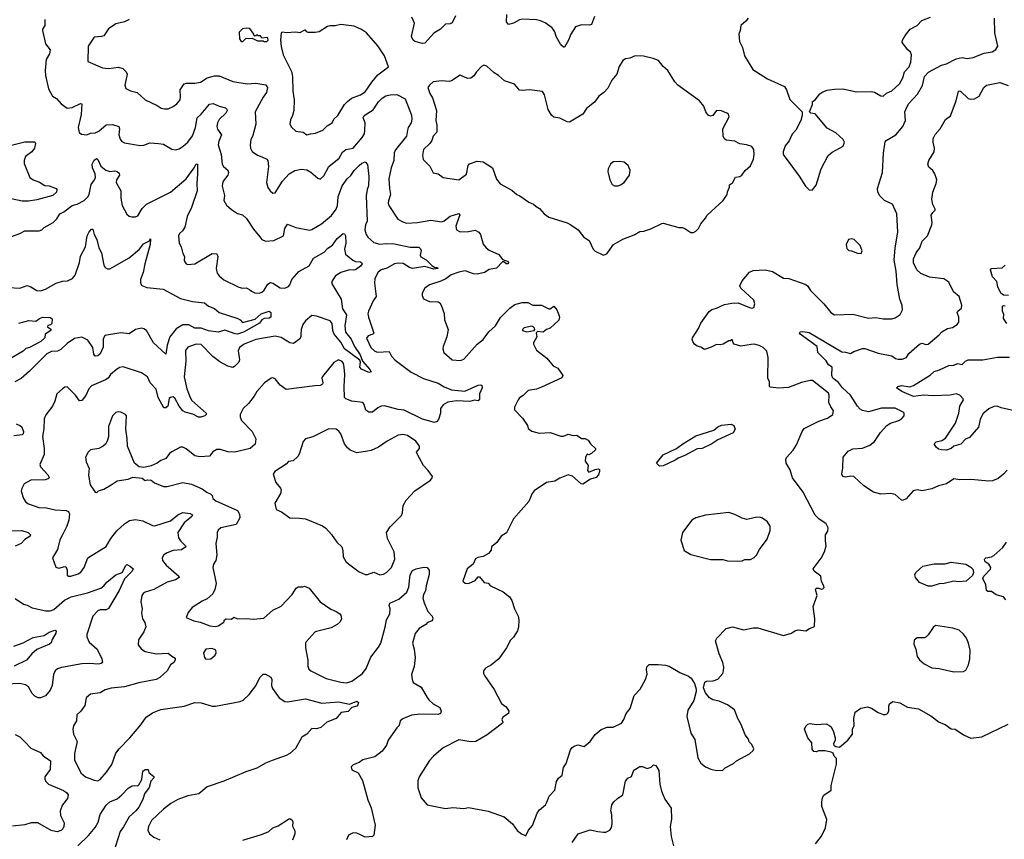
# Model space of a CAD drawing. Extents: x 2086813 to 2278017, y 548126 to 753336.
# Tile 413 of 461: x 2198743 to 2206841, y 701060 to 707803. Entities that reach past the tile are written whole.
import ezdxf

# ---------------------------------------------------------------- set-up
doc = ezdxf.new("R2010")
doc.units = 0

msp = doc.modelspace()

# ---------------------------------------------------------------- linework, layer by layer
at = {"layer": '0CON10XD'}
for points in [[(2203469.8, 707830.2), (2203445.4, 707765), (2203430.7, 707759.3), (2203365, 707762.1), (2203315.4, 707744.6), (2203277.3, 707685), (2203258.1, 707635), (2203225, 707577.5), (2203215, 707577.5), (2203195, 707596.7), (2203154.3, 707665), (2203144.3, 707704.3), (2203124, 707735), (2203065, 707777.1), (2203027.5, 707795), (2202995, 707800.8), (2202875, 707807.1), (2202855, 707802.5), (2202805, 707774.2), (2202764.2, 707764.2), (2202747.5, 707785), (2202749.2, 707845)], [(2198950, 707805), (2198951.2, 707755), (2198932, 707725), (2198932, 707715), (2198955.7, 707605), (2198993.8, 707555), (2198987.7, 707522.3), (2198960, 707475), (2198953.8, 707385)], [(2199645, 707804), (2199604.4, 707785.6), (2199535, 707769.4), (2199475, 707728.8), (2199435, 707671.2), (2199415, 707663.8), (2199355, 707660), (2199306.2, 707585), (2199305, 707460), (2199425, 707406.9), (2199475, 707400.5), (2199555, 707411.9), (2199590.7, 707400.7), (2199619.2, 707375), (2199627.5, 707355), (2199607.5, 707265), (2199616.4, 707236.4), (2199655, 707216.9), (2199710, 707205), (2199775, 707144), (2199873, 707097), (2199906.7, 707075), (2199935, 707068.9), (2199965, 707070.5), (2200005, 707089.4), (2200035, 707110.8), (2200061.9, 707145), (2200066.4, 707165), (2200061.8, 707225), (2200095, 707276.2), (2200115, 707281.9), (2200185, 707281.4), (2200229.7, 707290.3), (2200285, 707324.4), (2200345, 707341.5), (2200385, 707340.5), (2200495, 707294.5), (2200614.4, 707274.4), (2200685, 707280.9), (2200768.5, 707268.5), (2200782.5, 707245), (2200774.5, 707205), (2200746.2, 707165), (2200680.8, 707045), (2200684.4, 706945), (2200660, 706850), (2200644.2, 706815), (2200638, 706775), (2200641.2, 706745), (2200655, 706717.5), (2200698.8, 706688.8), (2200735, 706676), (2200775, 706656.2), (2200783.9, 706643.9), (2200790, 706595), (2200772, 706465), (2200785, 706422.5), (2200803.3, 706395), (2200825, 706376.7), (2200845, 706377.5), (2200905.8, 706475), (2200960, 706535), (2201006.6, 706563.4), (2201057.3, 706572.7), (2201105, 706566.9), (2201138.9, 706548.9), (2201195, 706498.8), (2201215, 706490), (2201245, 706520), (2201285.7, 706594.3), (2201369.5, 706665), (2201397.3, 706712.7), (2201426, 706734), (2201485, 706746.5), (2201561.2, 706835), (2201577.9, 706865), (2201581.8, 706895), (2201583.7, 706953.7), (2201567.9, 706995), (2201575.4, 707014.6), (2201649.4, 707060.6), (2201695, 707127.1), (2201725, 707158.6), (2201755, 707175.8), (2201790, 707185), (2201845, 707188.6), (2201912.5, 707152.5), (2201965, 707017.5), (2201967.5, 706985), (2201964.2, 706955), (2201938, 706915), (2201932, 706895), (2201925.7, 706845), (2201835, 706733.1), (2201822.6, 706707.4), (2201820.4, 706645), (2201798.2, 706585), (2201779.2, 706495), (2201783.6, 706415), (2201794.2, 706365), (2201776.8, 706313.2), (2201774.4, 706295), (2201780.6, 706275), (2201852.8, 706162.8), (2201895, 706139.5), (2201925, 706130.5), (2202015, 706134.5), (2202125, 706153.1), (2202215, 706139.5), (2202235, 706147.5), (2202285, 706187.9), (2202355, 706210), (2202364.2, 706195), (2202355, 706176.2), (2202331.1, 706105), (2202335, 706073.3), (2202365, 706058), (2202435, 706060.8), (2202490.7, 706070.7), (2202520, 706055), (2202532.5, 706035), (2202556.1, 705956.1), (2202578.8, 705925), (2202605, 705905.8), (2202685, 705871.2), (2202715, 705830), (2202755, 705817.5), (2202762.5, 705805), (2202760, 705795), (2202745, 705793.3), (2202725, 705810), (2202715, 705810), (2202665, 705760), (2202605, 705746.7), (2202565, 705724.2), (2202505, 705710), (2202475, 705712.9), (2202406.8, 705736.8), (2202355, 705727.1), (2202291.4, 705705), (2202248.6, 705671.4), (2202207.9, 705652.1), (2202115, 705621.2), (2202075.9, 705594.1), (2202053, 705553), (2202052.5, 705535), (2202065, 705507.5), (2202115, 705484), (2202185, 705482.5), (2202197.5, 705475), (2202210, 705455), (2202233.3, 705385), (2202236.7, 705335), (2202266.7, 705255), (2202255.9, 705194.1), (2202226.7, 705115), (2202223.8, 705095), (2202232.5, 705065), (2202300, 705005), (2202369.3, 705000.7), (2202395, 705011.2), (2202505.3, 705134.7), (2202555, 705171.2), (2202602.5, 705235), (2202657.1, 705285), (2202697.8, 705352.2), (2202775, 705430), (2202815, 705460), (2202875, 705476.7), (2202923, 705477), (2202963.6, 705453.6), (2203035, 705453.3), (2203095, 705423.3), (2203106.1, 705423.9), (2203135, 705446.2), (2203162, 705415), (2203178.6, 705375), (2203183.1, 705355), (2203178, 705332), (2203105, 705266.7), (2203075, 705253.3), (2203048.3, 705231.7), (2203003.3, 705236.7), (2202991.7, 705228.3), (2202997.5, 705195), (2202970, 705145), (2202970, 705135), (2202994.1, 705084.1), (2203077.7, 705017.7), (2203130, 704955), (2203170, 704935), (2203210, 704875), (2203203, 704857), (2203035, 704778.8), (2202995, 704763.8), (2202925, 704752.5), (2202885, 704712.5), (2202855, 704692.5), (2202842.5, 704675), (2202812.5, 704615), (2202813, 704593), (2202880, 704525), (2202920, 704465), (2202925, 704440), (2202955, 704417.5), (2203015, 704402.5), (2203106.1, 704406.1), (2203195, 704377.5), (2203215, 704377.5), (2203255, 704392.5), (2203295, 704383.3), (2203326.1, 704386.1), (2203365, 704357.5), (2203395, 704356.7), (2203417.5, 704345), (2203437.5, 704315), (2203480, 704275), (2203480, 704265), (2203447, 704233), (2203425, 704222.5), (2203411.7, 704228.3), (2203397.5, 704205), (2203395, 704170), (2203417.5, 704135), (2203412.5, 704095), (2203425, 704080), (2203475, 704102.5), (2203505, 704107.5), (2203511.7, 704101.7), (2203512.5, 704085), (2203505, 704060), (2203485, 704037.5), (2203438.3, 704021.7), (2203375, 703982.5), (2203360, 703985), (2203288.8, 704048.8), (2203255, 704060), (2203185, 704032), (2203145, 704006.2), (2203075, 703996.7), (2202973.3, 703926.7), (2202958, 703905), (2202930.5, 703839.5), (2202804.3, 703695.7), (2202747.9, 703582.1), (2202703.8, 703555), (2202667.7, 703502.3), (2202622.5, 703465), (2202621.7, 703438.3), (2202599.3, 703410.7), (2202555, 703387.5), (2202511.2, 703378.8), (2202492.3, 703367.7), (2202472.5, 703325), (2202423.8, 703285), (2202386.7, 703185), (2202406.1, 703166.1), (2202435, 703163.8), (2202490.5, 703189.5), (2202515, 703218.8), (2202525, 703218.8), (2202564.2, 703174.2), (2202595, 703166.7), (2202615, 703146.2), (2202720, 703095), (2202771.2, 703055), (2202790, 703025), (2202812.5, 702955), (2202842.5, 702895), (2202849.2, 702865), (2202845.6, 702805), (2202836.9, 702775), (2202805, 702724), (2202780.9, 702699.1), (2202747.1, 702635), (2202683.9, 702546.1), (2202625, 702496.7), (2202575, 702467.5), (2202557.5, 702445), (2202557.5, 702425), (2202566.4, 702406.4), (2202645, 702292.5), (2202705, 702177.5), (2202745, 702150), (2202766.7, 702115), (2202762.5, 702095), (2202717.5, 702065), (2202710, 702045), (2202717.5, 702025), (2202713.3, 702015), (2202589.1, 701920.9), (2202495.3, 701864.7), (2202455, 701862.3), (2202355, 701879.5), (2202225, 701814), (2202146.2, 701745), (2202115, 701708.8), (2202028.8, 701575), (2202018.3, 701541.7), (2202016.7, 701485), (2202023, 701467), (2202045, 701402.5), (2202095, 701343.3), (2202245, 701314.3), (2202305, 701322.5), (2202395, 701314.2), (2202435, 701322.5), (2202595, 701291.4), (2202727.5, 701245), (2202796.4, 701186.4), (2202835, 701132.5), (2202870, 701105), (2202905, 701090)], [(2201105, 706856.7), (2201135, 706863.3), (2201175, 706870), (2201237.5, 706895), (2201270.9, 706929.1), (2201313.3, 706955), (2201326.2, 706985), (2201361.2, 707015), (2201415.5, 707104.5), (2201439.1, 707130.9), (2201472.6, 707157.4), (2201545, 707185.7), (2201585, 707210.8), (2201639.4, 707290.6), (2201689.2, 707350.8), (2201777.5, 707415), (2201743.3, 707505), (2201689.3, 707589.3), (2201595, 707694), (2201555, 707722.5), (2201495, 707750), (2201385, 707763.3), (2201338.3, 707751.7), (2201295, 707752.5), (2201275, 707746.7), (2201205, 707703.3), (2201173, 707697), (2201117, 707697), (2201103.6, 707703.6), (2201095, 707716.7), (2201085, 707716.7), (2201046.1, 707693.9), (2201015, 707701.2), (2200936.2, 707696.2), (2200905, 707701.4), (2200895, 707695.7), (2200887.3, 707635), (2200892.8, 707582.8), (2200911.4, 707515), (2200978.1, 707378.1), (2200987.5, 707335), (2200989.4, 707215), (2201001.4, 707145), (2200997.5, 707055), (2200988, 707015), (2200969.5, 706980.5), (2200963.8, 706945), (2200978.3, 706918.3), (2201015, 706886.7), (2201075, 706876.7), (2201105, 706856.7)], [(2202204.4, 707725), (2202148.9, 707691.1), (2202075, 707608.8), (2202055, 707606.7), (2201993.9, 707623.9), (2201980, 707635), (2201966.2, 707665), (2201989.2, 707775), (2201967.5, 707825)], [(2202326.7, 707835), (2202301.4, 707778.6), (2202285, 707769.2), (2202245, 707766), (2202204.4, 707725)], [(2202905, 701090), (2202927.5, 701135), (2202960, 701175), (2203000, 701275), (2203018.3, 701301.7), (2203066.7, 701345), (2203080, 701365), (2203096.7, 701415), (2203143.3, 701465), (2203158.8, 701535), (2203175, 701563.3), (2203203.6, 701586.4), (2203215, 701650), (2203236.7, 701685), (2203273.3, 701795), (2203286.7, 701815), (2203302.3, 701827.7), (2203335, 701836.7), (2203385, 701823.8), (2203435, 701863.8), (2203477.3, 701922.7), (2203525, 701963.3), (2203575, 701983.3), (2203625, 701983.3), (2203692.5, 702015), (2203713.3, 702045), (2203730, 702095), (2203764.5, 702135.5), (2203797.9, 702242.1), (2203845.6, 702295), (2203890.6, 702375), (2203905, 702420), (2203897.5, 702455), (2203901.7, 702478.3), (2203921.7, 702498.3), (2203995, 702498), (2204053.6, 702493.6), (2204085, 702483.8), (2204172.3, 702432.3), (2204245, 702401.2), (2204266.8, 702386.8), (2204292.7, 702342.7), (2204308, 702295), (2204306, 702275), (2204287, 702203), (2204238.3, 702121.7), (2204229.3, 702069.3), (2204264.2, 701934.2), (2204295, 701880), (2204320.5, 701730.5), (2204345, 701686.7), (2204385, 701656.7), (2204427.7, 701637.7), (2204475, 701626), (2204525, 701630), (2204545, 701647.5), (2204615, 701682.5), (2204640, 701705), (2204745, 701762.5), (2204775, 701790), (2204780, 701805), (2204765, 701840), (2204743, 701863), (2204737.5, 701885), (2204708.8, 701918.8), (2204677.5, 702005), (2204650, 702055), (2204623.3, 702125), (2204565.7, 702165.7), (2204495, 702196.7), (2204445, 702206.7), (2204417.5, 702225), (2204383.3, 702265), (2204367.5, 702305), (2204377, 702353), (2204395, 702360), (2204446.4, 702363.6), (2204485, 702378.8), (2204525.5, 702424.5), (2204532.5, 702445), (2204535.6, 702475), (2204526.9, 702515), (2204496, 702585), (2204467, 702693), (2204476.7, 702715), (2204555, 702794.4), (2204605, 702809.4), (2204695, 702784.3), (2204775, 702800.5), (2204815, 702800), (2205025, 702736.2), (2205090, 702755), (2205117.5, 702775), (2205145, 702783.8), (2205210, 702775), (2205240, 702795), (2205275, 702807.5), (2205280, 702815), (2205282, 702875), (2205270, 702975), (2205302, 703065), (2205287.5, 703115), (2205295, 703127.5), (2205315, 703126.7), (2205335, 703116.7), (2205349.5, 703120.5), (2205358.8, 703131.2), (2205358.3, 703141.7), (2205338.8, 703185), (2205332.5, 703225), (2205276.7, 703265), (2205270, 703285), (2205336.1, 703373.9), (2205362.5, 703425), (2205377.5, 703475), (2205370, 703515), (2205370, 703565), (2205390, 703595), (2205391.7, 703621.7), (2205376.4, 703656.4), (2205315, 703696), (2205286.4, 703726.4), (2205186.4, 703916.4), (2205100, 704035), (2205079.5, 704099.5), (2205047.5, 704155), (2205043.8, 704185), (2205049.5, 704200.5), (2205105, 704262), (2205132.9, 704305), (2205178, 704415), (2205195, 704441.2), (2205315, 704498.9), (2205386.7, 704525), (2205431.2, 704555), (2205436, 704585), (2205415, 704618.8), (2205398.1, 704655), (2205401.5, 704715), (2205395, 704730.8), (2205264.1, 704834.1), (2205245, 704835.6), (2205172.1, 704817.9), (2205066.4, 704776.4), (2204985, 704771.2), (2204915, 704780), (2204910, 704785), (2204910, 704825), (2204897.5, 704855), (2204898, 705025), (2204888.8, 705075), (2204857.3, 705107.3), (2204825, 705124), (2204785, 705132.9), (2204758.3, 705131.7), (2204675, 705116.2), (2204620, 705135), (2204610, 705145), (2204605, 705170), (2204595, 705170), (2204588.3, 705161.7), (2204575, 705160), (2204530, 705135), (2204505, 705127.5), (2204475, 705131.2), (2204431.7, 705108.3), (2204375, 705090), (2204345, 705110), (2204315, 705116), (2204293.4, 705133.4), (2204278.8, 705155), (2204273.3, 705175), (2204276.7, 705185), (2204326.1, 705263.9), (2204345, 705307.5), (2204415, 705403.3), (2204435, 705418), (2204475, 705428.8), (2204541.2, 705458.8), (2204599.3, 705470.7), (2204653, 705473), (2204745, 705436.2), (2204765, 705431.2), (2204780, 705435), (2204790, 705465), (2204781.2, 705495), (2204673.6, 705593.6), (2204666.7, 705615), (2204684.2, 705655.8), (2204744.3, 705725.7), (2204775, 705738.6), (2204875, 705746), (2204935, 705731.4), (2205025, 705677.5), (2205070, 705675), (2205208.8, 705625), (2205225, 705610), (2205246, 705575), (2205356.9, 705466.9), (2205415, 705393.8), (2205445, 705373.8), (2205595, 705380), (2205725, 705348.6), (2205785, 705352.2), (2205845, 705342.2), (2205915, 705342.2), (2205945, 705351.4), (2205983.5, 705376.5), (2206003.1, 705415), (2206000.9, 705450.9), (2205982.9, 705505), (2205960, 705625), (2205952.5, 705735), (2205936.1, 705825), (2205943.5, 705925), (2205966.7, 706055), (2205958.1, 706205), (2205922.5, 706285), (2205856.7, 706315), (2205816.7, 706355), (2205800, 706385), (2205797.5, 706415), (2205840.8, 706545), (2205848.1, 706705), (2205861.2, 706798.8), (2205870.3, 706809.7), (2205950, 706855), (2206005.8, 706925), (2206029.2, 706975), (2206023.3, 707045), (2206041.1, 707088.9), (2206055.4, 707114.6), (2206128.5, 707191.5), (2206168.2, 707261.8), (2206185.3, 707335), (2206217.8, 707372.2), (2206325, 707430), (2206365, 707438.9), (2206445, 707482.5), (2206495, 707492.9), (2206535, 707484), (2206585, 707492), (2206675, 707529.2), (2206740.5, 707539.5), (2206771.7, 707558.3), (2206787.5, 707585), (2206763.3, 707695), (2206760, 707815)], [(2204734.1, 707815.9), (2204715, 707790), (2204673.3, 707755), (2204670, 707715), (2204656.7, 707685), (2204663.3, 707625), (2204686.7, 707575), (2204703.8, 707505), (2204774.1, 707394.1), (2204895, 707316.2), (2205033.3, 707253.3), (2205050, 707225), (2205077, 707147), (2205180, 707045), (2205180, 707015), (2205168.8, 706975), (2205125.8, 706895), (2205097.9, 706862.1), (2205073.2, 706806.8), (2205040, 706765), (2205022.5, 706715), (2205022.5, 706695), (2205153.3, 706515), (2205205, 706432.5), (2205235, 706402.5), (2205261.7, 706401.7)], [(2205261.7, 706401.7), (2205265, 706402.5), (2205295, 706442.5), (2205335.8, 706575), (2205393.3, 706686.7), (2205425, 706713.8), (2205515, 706763.8), (2205526.7, 706795), (2205517, 706817), (2205455, 706871.2), (2205385, 706911.2), (2205285, 707027.5), (2205250, 707035), (2205240, 707045), (2205262.5, 707105), (2205265, 707130), (2205286.4, 707143.6), (2205325, 707192.5), (2205349.3, 707210.7), (2205385, 707223.3), (2205445, 707231.2), (2205513.6, 707233.6), (2205625, 707210), (2205745, 707213.8), (2205775, 707206.2), (2205825, 707178), (2205845, 707173.8), (2205872, 707198), (2205915, 707216.7), (2205979.2, 707275), (2206006.5, 707325), (2206019.5, 707375), (2206058.9, 707415), (2206071.9, 707455), (2206078.6, 707515), (2206069.2, 707535), (2206048.8, 707555), (2206000, 707615), (2206004.1, 707635.9), (2206025.9, 707674.1), (2206065.8, 707724.2), (2206124.1, 707755.9), (2206164.3, 707795.7), (2206235, 707824)], [(2200753.6, 707623.6), (2200775, 707623.8), (2200786.2, 707635), (2200785, 707652.5), (2200775, 707657.5), (2200735, 707650), (2200725, 707670), (2200705, 707670), (2200695, 707680), (2200685, 707670), (2200671.7, 707671.7), (2200670, 707685), (2200635, 707730), (2200605, 707733.8), (2200575, 707726.7), (2200548.3, 707701.7), (2200551.2, 707645), (2200565, 707624), (2200577.5, 707625), (2200605, 707652.5), (2200625, 707647.5), (2200655, 707652.5), (2200698.3, 707628.3), (2200745, 707630), (2200753.6, 707623.6)], [(2203545, 705866.7), (2203565, 705873.3), (2203573, 705877), (2203627, 705953), (2203705, 705998.8), (2203797.6, 706032.4), (2203845, 706060.8), (2203877.9, 706062.1), (2203935, 706082), (2204025, 706126.2), (2204035, 706128), (2204165, 706092.5), (2204195, 706092.5), (2204215, 706086.7), (2204263, 706053), (2204285, 706052.5), (2204305, 706062.5), (2204325.8, 706084.2), (2204345.9, 706124.1), (2204385, 706170), (2204397.5, 706195), (2204530, 706315), (2204562.5, 706365), (2204563.6, 706386.4), (2204580, 706425), (2204580, 706445), (2204605, 706460), (2204631.7, 706508.3), (2204665, 706513.8), (2204683.3, 706525), (2204708.8, 706561.2), (2204755, 706601.2), (2204779.2, 706655), (2204783.8, 706695), (2204782, 706735), (2204765, 706759.2), (2204720, 706775), (2204665, 706780.8), (2204625, 706803.8), (2204555, 706813.3), (2204536.4, 706826.4), (2204530, 706845), (2204526.7, 706905), (2204577.5, 707005), (2204572.5, 707025), (2204560, 707035), (2204515, 707052.5), (2204475, 707057.5), (2204443.6, 707016.4), (2204425, 707010), (2204405, 707017.5), (2204387.5, 707045), (2204370.7, 707090.7), (2204335.7, 707135.7), (2204155, 707265.8), (2204132.2, 707292.2), (2204075, 707386.2), (2204035, 707419.2), (2203997.3, 707467.3), (2203954.5, 707484.5), (2203875, 707501.9), (2203805, 707505.8), (2203762.7, 707487.3), (2203725, 707482), (2203703, 707467), (2203673.2, 707416.8), (2203655.7, 707354.3), (2203612.5, 707305), (2203580.5, 707239.5), (2203547, 707203), (2203506.8, 707173.2), (2203470, 707125), (2203405, 707071.4), (2203374, 707025), (2203265, 706960), (2203245, 706962.2), (2203224.6, 706974.6), (2203185, 706993.1), (2203135, 707002.5), (2203117.9, 707017.9), (2203090.6, 707065), (2203060, 707185), (2203042.3, 707212.3), (2202935, 707227.5), (2202875, 707220), (2202855, 707224), (2202813, 707273), (2202729.8, 707299.8), (2202681.2, 707345), (2202645, 707365.8), (2202585, 707422), (2202561.2, 707428.8), (2202540.7, 707419.3), (2202500, 707375), (2202479.1, 707340.9), (2202455, 707321.2), (2202425, 707320), (2202365, 707347.5), (2202295, 707300), (2202275, 707295.7), (2202215, 707300), (2202145, 707290.8), (2202113.8, 707265), (2202101.2, 707245), (2202103.6, 707236.4), (2202117.4, 707197.4), (2202139.7, 707159.7), (2202171.3, 707055), (2202164.6, 706975), (2202175.4, 706935), (2202172.9, 706877.1), (2202145, 706845.5), (2202131.8, 706808.2), (2202115.8, 706784.2), (2202065.7, 706735), (2202057.5, 706685), (2202061.7, 706651.7), (2202117.3, 706597.3), (2202142.7, 706542.7), (2202185, 706536.2), (2202225, 706504), (2202355, 706486.7), (2202417.3, 706532.7), (2202431.2, 706605), (2202441.7, 706618.3), (2202505, 706640), (2202555, 706634), (2202631.4, 706585), (2202665, 706490), (2202695, 706452), (2202790.5, 706400.5), (2202832.5, 706365), (2202857.5, 706355), (2202931.7, 706301.7), (2202970, 706285), (2202990, 706265), (2203019.3, 706249.3), (2203057, 706207), (2203095, 706177.5), (2203245, 706131.2), (2203277.5, 706115), (2203337.5, 706075), (2203365, 706037.5), (2203382.5, 706015), (2203425.8, 705985.8), (2203461.2, 705915), (2203475, 705900), (2203545, 705866.7)], [(2198953.8, 707385), (2198954.5, 707344.5), (2198981.2, 707235), (2199012.5, 707175), (2199045, 707156.2), (2199085, 707110), (2199135, 707076.2), (2199175, 707081.1), (2199243.3, 707113.3), (2199255, 707110), (2199247.7, 707022.3), (2199224, 706915), (2199233.3, 706875), (2199252.5, 706862.5), (2199295, 706856.2), (2199325, 706870), (2199365, 706872.5), (2199395, 706886.7), (2199455, 706937.8), (2199508, 706942), (2199558.8, 706925), (2199564.3, 706905), (2199558.6, 706855), (2199569.2, 706819.2), (2199582.1, 706802.1), (2199605, 706789.2), (2199735, 706767.8), (2199765, 706770.6), (2199815, 706791.4), (2199885, 706786), (2199925, 706778.8), (2199995, 706738.8), (2200025, 706733.8), (2200055, 706740), (2200087.9, 706762.1), (2200125, 706796), (2200165, 706847.5), (2200189.7, 706915), (2200202.9, 706997.1), (2200235, 707025.6), (2200305, 707107.8), (2200335, 707112.7), (2200385, 707091.1), (2200435, 707078.9), (2200447.8, 707067.8), (2200449.1, 707055), (2200439.6, 707035), (2200385, 706983.1), (2200370.4, 706955), (2200363.9, 706925), (2200371.5, 706901.5), (2200403.8, 706855), (2200381.8, 706805), (2200376.2, 706775), (2200401.5, 706695), (2200407.5, 706615), (2200420, 706595), (2200454.4, 706565), (2200461.9, 706545), (2200454.4, 706525), (2200415.6, 706475), (2200410, 706455), (2200409.1, 706435), (2200426.6, 706356.6), (2200422.9, 706315), (2200445, 706276.2), (2200485, 706242), (2200535, 706209.2), (2200575, 706198), (2200608, 706168), (2200665, 706081.2), (2200717.4, 706017.4), (2200735, 705996.2), (2200765, 705980), (2200832.7, 705987.3), (2200913.3, 706025), (2200925, 706086.7), (2200945, 706120), (2201014.6, 706094.6), (2201127.5, 706072.5), (2201145, 706077.1), (2201224.2, 706125), (2201308.6, 706191.4), (2201346.9, 706245), (2201357.8, 706275), (2201362.9, 706345), (2201395, 706436.2), (2201438, 706495), (2201467.7, 706522.3), (2201495, 706562), (2201536, 706605), (2201557.6, 706622.4), (2201585, 706633.3), (2201602.7, 706612.7), (2201616.2, 706513.8), (2201613.4, 706436.6), (2201601.5, 706405), (2201593.9, 706355), (2201600.8, 706145), (2201587.9, 706115), (2201581.5, 706075), (2201593.1, 706035), (2201605.8, 706015), (2201655, 705971.4), (2201705, 705957.8), (2201757.2, 705962.8), (2201825, 705959.5), (2201955, 705932.5), (2202025, 705930.8), (2202038.8, 705918.8), (2202044, 705905), (2202037.8, 705865), (2202042.1, 705852.1), (2202086.5, 705826.5), (2202132.2, 705782.2), (2202155, 705768.5), (2202180, 705765), (2202183.3, 705755), (2202148.2, 705751.8), (2202075, 705771.8), (2201975, 705756.6), (2201948.1, 705765), (2201896.9, 705796.9), (2201855, 705800), (2201825, 705793.9), (2201761.9, 705758.1), (2201715, 705744.6), (2201692.1, 705725), (2201664.6, 705675), (2201661.6, 705635), (2201676.2, 705525), (2201651.1, 705488.9), (2201613.3, 705405), (2201607.6, 705382.4), (2201611.8, 705355), (2201657.1, 705225), (2201648.8, 705215), (2201608.3, 705201.7), (2201595.8, 705184.2), (2201630, 705105), (2201665, 705075.6), (2201685, 705068.9), (2201783.3, 705073.3), (2201800.4, 705035), (2201830.8, 705000.8), (2201962.6, 704902.6), (2202065, 704850), (2202185, 704811.5), (2202235, 704782.1), (2202295, 704756.9), (2202405, 704747.9), (2202515, 704795.8), (2202535, 704798.8), (2202543.9, 704793.9), (2202548, 704775), (2202524.5, 704725.5), (2202525, 704680), (2202515, 704668.8), (2202485, 704672.2), (2202445, 704661.9), (2202336.7, 704666.7), (2202265, 704657.9), (2202225.8, 704635), (2202203.8, 704605), (2202203.6, 704566.4), (2202188.8, 704515), (2202175, 704496.2), (2202155, 704488.8), (2202055, 704516.9), (2201905, 704591.1), (2201855, 704595.5), (2201745, 704627.3), (2201716.1, 704623.9), (2201689.2, 704610.8), (2201645, 704574.3), (2201615, 704574.4), (2201590.1, 704590.1), (2201576.1, 704636.1), (2201564.2, 704654.2), (2201475, 704666), (2201425, 704684.4), (2201414.6, 704694.6), (2201411.2, 704785), (2201417.5, 704885), (2201411.8, 704945), (2201405.4, 704975), (2201395, 704991.4), (2201365, 705005.6), (2201328.3, 704981.7), (2201235, 704868), (2201229.4, 704855), (2201237.8, 704815), (2201234.2, 704805), (2201215, 704794.4), (2201170.3, 704789.7), (2200935, 704761.4), (2200886.8, 704796.8), (2200845, 704847.5), (2200825, 704856.7), (2200812.5, 704855), (2200756.7, 704815), (2200694.5, 704745.5), (2200672, 704705), (2200626, 704645), (2200581.2, 704605), (2200556, 704555), (2200555.8, 704535), (2200568, 704505), (2200655.8, 704415), (2200684.4, 704355), (2200680, 704310), (2200638.8, 704275), (2200513.7, 704246.3), (2200455, 704247.5), (2200395, 704266.9), (2200365, 704268), (2200333, 704247), (2200305, 704213.3), (2200225.8, 704205.8), (2200183.3, 704215), (2200112.7, 704272.7), (2200085, 704286), (2200065, 704286.7), (2199995, 704248.8), (2199975, 704233.8), (2199945, 704194), (2199905, 704175.8), (2199875, 704154), (2199825, 704132), (2199765, 704118.8), (2199725, 704123.3), (2199688.8, 704155), (2199630, 704295), (2199628.3, 704358.3), (2199616, 704435), (2199621.2, 704545), (2199613.3, 704555), (2199575, 704574), (2199555, 704578), (2199535, 704572), (2199508, 704545), (2199472.9, 704455), (2199474.4, 704375), (2199466.4, 704343.6), (2199450.8, 704315), (2199431.2, 704295), (2199395, 704275.8), (2199325, 704263.8), (2199306.2, 704245), (2199284, 704205), (2199290.8, 704165), (2199315, 704110), (2199310, 704055), (2199323.6, 703976.4), (2199363.3, 703915), (2199377, 703913), (2199391.7, 703928.3), (2199435, 703940), (2199495, 703976), (2199545, 704008), (2199635, 704023.8), (2199675, 704040), (2199751.7, 704031.7), (2199775, 704012.5), (2199795, 704017.5), (2199825, 704013.8), (2199853, 703993), (2199925, 703962.5), (2199955, 703962), (2200085, 703994.4), (2200155, 703982.9), (2200245, 703942.9), (2200285, 703913.8), (2200313.6, 703903.6), (2200325, 703890), (2200331.2, 703865), (2200356.7, 703845), (2200535, 703766.2), (2200552.5, 703735), (2200554.3, 703705), (2200525, 703651.4), (2200398.3, 703621.7), (2200375.7, 703604.3), (2200367.5, 703585), (2200367.5, 703545), (2200357.1, 703495), (2200365, 703400), (2200355.8, 703355), (2200338, 703325), (2200330.8, 703295), (2200351.4, 703205), (2200359.2, 703165), (2200349.2, 703115), (2200331.5, 703078.5), (2200285, 703038.8), (2200245, 703020), (2200163.2, 702966.8), (2200130, 702925), (2200112.5, 702885), (2200175, 702857.5), (2200226.7, 702846.7), (2200305.9, 702815.9), (2200355, 702811.2), (2200375, 702816.2), (2200423, 702847), (2200427.5, 702865), (2200442.5, 702875), (2200485, 702872.5), (2200505, 702886.7), (2200534.4, 702874.4), (2200605, 702877.8), (2200665, 702870.6), (2200750.3, 702879.7), (2200825.5, 702944.5), (2200895, 702977.5), (2200984.2, 703075), (2201017.5, 703125), (2201035, 703136.7), (2201073, 703137), (2201085, 703142.5), (2201123.3, 703125), (2201213.3, 703015), (2201303.4, 702953.4), (2201345, 702934.2), (2201376.7, 702915), (2201383.6, 702903.6), (2201391.2, 702875), (2201379.7, 702850.3), (2201355, 702826.2), (2201305, 702800.8), (2201173, 702767), (2201098.8, 702685), (2201093.6, 702673.6), (2201094.1, 702635.9), (2201112, 702535), (2201112, 702485), (2201120.3, 702460.3), (2201136.7, 702445), (2201265, 702382.9), (2201385, 702352.1), (2201435, 702347.3), (2201475, 702361.5), (2201563.1, 702425), (2201594.1, 702465), (2201632.4, 702557.6), (2201695, 702640), (2201712.2, 702675), (2201749.6, 702805), (2201760, 702865), (2201787.3, 702915), (2201790, 702955), (2201781.4, 702985), (2201787.9, 703002.1), (2201861.2, 703035), (2201927.4, 703092.6), (2201944.6, 703135.4), (2201955.5, 703235), (2201975, 703270.8), (2202005, 703285.7), (2202065, 703300), (2202095.4, 703295.4), (2202111.9, 703275), (2202111.7, 703238.3), (2202085.7, 703145), (2202080.6, 703105), (2202064.2, 703074.2), (2202060, 703045), (2202069.2, 703005), (2202100, 702935), (2202135.6, 702895.6), (2202142.5, 702875), (2202135, 702858.8), (2202097.5, 702845), (2202085, 702827.5), (2202027.5, 702795), (2201996.1, 702753.9), (2201972.9, 702675), (2201987.1, 702625), (2201995.8, 702555), (2201986.9, 702483.1), (2201965.8, 702415), (2201970, 702375), (2201980.3, 702350.3), (2202045, 702310.8), (2202095.4, 702225.4), (2202107.4, 702207.4), (2202145, 702175.8), (2202200, 702145), (2202209.2, 702115), (2202205.6, 702094.4), (2202185, 702086.9), (2202035, 702090.6), (2201965, 702081.2), (2201895, 702052), (2201873.8, 702035), (2201865, 701997.5), (2201845, 701977.5), (2201773.8, 701875), (2201759.2, 701835), (2201724.2, 701785), (2201665, 701738), (2201565, 701713.8), (2201535, 701692.5), (2201485, 701672.5), (2201468.8, 701655), (2201475, 701632.9), (2201527.7, 701607.7), (2201562, 701545), (2201606, 701385), (2201635, 701320), (2201665.7, 701175.7), (2201656.2, 701095), (2201645, 701082.5), (2201585, 701077.5), (2201545, 701096.7), (2201515, 701110), (2201485, 701113.3), (2201447.5, 701095), (2201430, 701055)], [(2206865, 704096.7), (2206835, 704063.3), (2206790.5, 704029.5), (2206745, 704010), (2206715, 704006), (2206565, 704021.1), (2206475, 704018.1), (2206425, 704027.1), (2206366.7, 703985), (2206301.2, 703968.8), (2206246.2, 703943.8), (2206165.8, 703925.8), (2206125, 703934.2), (2206092.5, 703927.5), (2206035, 703861.2), (2206005, 703848.8), (2205992.7, 703852.7), (2205945, 703897.5), (2205904.4, 703904.4), (2205825, 703900), (2205765, 703916.5), (2205685, 703967.1), (2205605, 704045.8), (2205578.8, 704048.8), (2205535, 704040.8), (2205515.8, 704045.8), (2205508, 704055), (2205504.2, 704065), (2205513.8, 704115), (2205517, 704203), (2205557, 704253), (2205595, 704273.3), (2205675, 704278.6), (2205735, 704302), (2205775, 704334), (2205821.7, 704408.3), (2205875, 704465.8), (2205905, 704484.3), (2205973.3, 704505), (2205999.1, 704520.9), (2206018.8, 704545), (2206018.8, 704565), (2206010, 704575), (2205945, 704606.5), (2205831.9, 704608.1), (2205725, 704577.7), (2205675, 704588.7), (2205655, 704600), (2205635, 704623.5), (2205575, 704715.5), (2205510.5, 704775), (2205478.5, 704818.5), (2205430, 704855), (2205421.9, 704875), (2205424.2, 704944.2), (2205395, 704963.3), (2205375.7, 704995.7), (2205308.8, 705065), (2205302.5, 705115), (2205163.3, 705215), (2205157.5, 705225), (2205162.5, 705235), (2205185, 705238.6), (2205235, 705230), (2205505, 705070.5), (2205535, 705068.8), (2205575, 705056.2), (2205605, 705074), (2205675, 705097.5), (2205695, 705098.6), (2205805, 705058.9), (2205915, 705038.6), (2205946.6, 705016.6), (2205969.1, 705009.1), (2206000, 705010), (2206036.7, 705025), (2206055, 705056), (2206145, 705132.5), (2206165, 705142), (2206195, 705132), (2206215, 705134.3), (2206305, 705210), (2206326.7, 705235), (2206375, 705262), (2206415, 705270), (2206454.2, 705295.8), (2206466.2, 705315), (2206466.7, 705355), (2206453.8, 705395), (2206458, 705405), (2206489.4, 705430.6), (2206491.1, 705455), (2206470, 705525), (2206424, 705565), (2206384, 705645), (2206345, 705671.4), (2206225, 705684.4), (2206155, 705715.6), (2206121.9, 705745), (2206095, 705802.5), (2206095.7, 705835), (2206117.1, 705885), (2206145.8, 705925), (2206165, 705980), (2206208.8, 706025), (2206246, 706115), (2206249.2, 706135), (2206240, 706195), (2206254.2, 706215.8), (2206274, 706235), (2206274, 706245), (2206252.7, 706282.7), (2206245.8, 706325.8), (2206254.4, 706385), (2206281.9, 706455), (2206285.7, 706485), (2206270.8, 706535), (2206252.1, 706562.1), (2206219.7, 706589.7), (2206212.5, 706615), (2206220.8, 706645), (2206264.3, 706715.7), (2206267.5, 706745), (2206255.8, 706795), (2206256, 706825), (2206272.4, 706857.6), (2206312.5, 706905), (2206357.6, 706982.4), (2206398.3, 707011.7), (2206446.2, 707135), (2206463.3, 707215), (2206475, 707218.8), (2206485, 707213.8), (2206545, 707154.4), (2206565, 707148.1), (2206595, 707151.5), (2206635, 707174.3), (2206673.6, 707245), (2206695, 707264.5), (2206805, 707285.4), (2206872.6, 707262.6)], [(2198665, 706768.1), (2198785, 706797.3), (2198867.7, 706797.7), (2198873.3, 706785), (2198865, 706747.5), (2198842, 706715), (2198791.9, 706678.1), (2198779.1, 706645), (2198780.2, 706620.2), (2198825.7, 706505), (2198855, 706484.4), (2198905, 706467.1), (2198949.4, 706439.4), (2198985, 706435.7), (2199042.5, 706415), (2199050, 706405), (2199046.1, 706383.9), (2199015, 706356.2), (2198885, 706320), (2198815, 706309.4), (2198765, 706311.4), (2198565, 706352)], [(2198645, 706008), (2198745, 706044), (2198785, 706066), (2198903.6, 706066.4), (2198925, 706073.3), (2198945, 706093.3), (2199017.5, 706135), (2199047.5, 706165), (2199072.5, 706205), (2199107.3, 706222.7), (2199173.6, 706273.6), (2199215, 706284.5), (2199272.9, 706315), (2199304.4, 706345), (2199315, 706364), (2199331.5, 706448.5), (2199359.4, 706485), (2199367.3, 706505), (2199364.6, 706535), (2199341.8, 706585), (2199338.2, 706615), (2199355, 706648.1), (2199375, 706662), (2199385, 706653.8), (2199409.5, 706599.5), (2199451.5, 706565), (2199485, 706555.3), (2199525, 706560.4), (2199544.5, 706554.5), (2199560.9, 706540.9), (2199564.3, 706525), (2199540.6, 706485), (2199537.1, 706465), (2199573.9, 706396.1), (2199575.7, 706335), (2199587.5, 706275), (2199625, 706202.5), (2199645, 706186.7), (2199665, 706181.2), (2199695, 706180.8), (2199715, 706190), (2199749.4, 706250.6), (2199785, 706285.6), (2199985, 706385.4), (2200111.2, 706495), (2200179.2, 706585), (2200195, 706616.7), (2200205.8, 706615.8), (2200206, 706536), (2200199.2, 706455), (2200202, 706395), (2200155, 706258), (2200119.5, 706185), (2200101.5, 706095), (2200082.7, 706067.3), (2200057.5, 706045), (2200049.2, 706025), (2200055.9, 705965.9), (2200071.2, 705935), (2200085, 705880), (2200100, 705855), (2200096.7, 705825), (2200101.7, 705811.7), (2200112.5, 705795), (2200125, 705790), (2200185, 705796), (2200325, 705879.2), (2200365, 705876.7), (2200374, 705855), (2200359.5, 705755), (2200368.3, 705718.3), (2200384.3, 705695), (2200423, 705663), (2200545, 705602), (2200575, 705594), (2200605.9, 705595.9), (2200632.9, 705582.9), (2200648.8, 705568.8), (2200677.3, 705557.3), (2200714.3, 705554.3), (2200735, 705560.8), (2200755, 705578), (2200785, 705627.5), (2200805, 705640.6), (2200825, 705635.6), (2200885, 705597.1), (2200925, 705595.6), (2200953.1, 705606.9), (2200965, 705620.8), (2200981.5, 705665), (2201038, 705732), (2201125, 705777.1), (2201159.6, 705840.4), (2201248.6, 705891.4), (2201277.2, 705922.8), (2201315, 705948.6), (2201355, 706001.9), (2201405, 706044), (2201415, 706041.2), (2201424.3, 706025), (2201424.6, 705965), (2201415.6, 705915), (2201422.5, 705875), (2201483.9, 705823.9), (2201505, 705813.3), (2201545, 705811.1), (2201555.8, 705805), (2201559.4, 705795), (2201545.7, 705775), (2201505, 705745.4), (2201485, 705741.5), (2201455, 705745.7), (2201385, 705723.5), (2201341.1, 705695), (2201313.6, 705655), (2201308.5, 705635), (2201348, 705568), (2201388, 705505), (2201398.8, 705425), (2201432.2, 705375), (2201417, 705285), (2201423.5, 705233.5), (2201468.2, 705175), (2201496.5, 705115), (2201544.6, 705045), (2201563.3, 704995), (2201624, 704925), (2201633.3, 704905), (2201615, 704900.6), (2201555, 704927.9), (2201541.2, 704945), (2201546.1, 704986.1), (2201540.9, 705000.9), (2201415, 705095.9), (2201385, 705149.2), (2201329.7, 705215), (2201320, 705245), (2201314.3, 705304.3), (2201295.9, 705325.9), (2201185, 705364.1), (2201145, 705370), (2201094.4, 705325), (2201071.4, 705295), (2201057.1, 705255), (2201055.8, 705215.8), (2201055.6, 705194.4), (2201045.6, 705174.4), (2200995, 705140), (2200965, 705144.4), (2200895, 705188.2), (2200845, 705198.5), (2200685, 705171.6), (2200590.8, 705135), (2200552.5, 705105), (2200540.3, 705079.7), (2200551.9, 705005), (2200545.7, 704984.3), (2200510.3, 704949.7), (2200495, 704942.9), (2200455, 704952.5), (2200388.3, 704988.3), (2200331.3, 705031.3), (2200235, 705132), (2200195, 705134.4), (2200125, 705110), (2200107.8, 705082.2), (2200110.7, 704995), (2200094.8, 704864.8), (2200117.3, 704765), (2200144.6, 704695), (2200160.4, 704670.4), (2200185, 704649.5), (2200276.2, 704565), (2200276.7, 704555), (2200266.7, 704545), (2200232, 704532), (2200215, 704532), (2200167.6, 704557.6), (2200105, 704573.4), (2200085.6, 704585), (2200053.6, 704625), (2200018.8, 704688.8), (2200005, 704699.5), (2199985, 704696.2), (2199972.9, 704687.1), (2199960.4, 704625), (2199945, 704610.6), (2199930, 704610), (2199882.2, 704695), (2199865, 704762.5), (2199816.2, 704815), (2199793.9, 704863.9), (2199745, 704898.8), (2199595, 704948.1), (2199565, 704940.6), (2199536.6, 704923.4), (2199491.2, 704885), (2199470.8, 704855), (2199450.4, 704839.6), (2199335, 704790), (2199313.3, 704765), (2199288.1, 704711.9), (2199255, 704670), (2199235, 704667.5), (2199203, 704713), (2199135, 704783.3), (2199115, 704780), (2199096.7, 704765), (2199048.8, 704725), (2199033.3, 704665), (2199013.8, 704625), (2198957.7, 704552.3), (2198945, 704520), (2198943, 704437), (2198931.1, 704375), (2198945.3, 704275), (2198943.8, 704226.2), (2198909.2, 704145), (2198915.8, 704125), (2198977.5, 704055), (2198986.2, 704035), (2198976.7, 704025), (2198952.1, 704017.9), (2198833.8, 704015), (2198781.2, 703985), (2198760, 703945), (2198756.2, 703925), (2198774, 703865), (2198794.5, 703834.5), (2198815, 703820), (2198900.8, 703790.8), (2198965, 703787.3), (2199035, 703770.4), (2199125, 703766.5), (2199146.1, 703756.1), (2199152.7, 703735), (2199147.5, 703685), (2199131.8, 703635), (2199094.6, 703565.4), (2199074.5, 703525), (2199055.6, 703445), (2199013.3, 703375), (2199040.3, 703300.3), (2199065, 703291.4), (2199113.8, 703303.8), (2199125, 703300), (2199133.6, 703273.6), (2199134.3, 703234.3), (2199145, 703226.2), (2199165, 703226), (2199225, 703244.2), (2199245, 703258), (2199272.5, 703295), (2199304.1, 703375.9), (2199455, 703470), (2199494.2, 703535.8), (2199543.1, 703596.9), (2199605, 703654.4), (2199646.6, 703683.4), (2199695, 703690), (2199755, 703680.8), (2199835, 703642.9), (2199855, 703638.9), (2199985, 703680.8), (2200045, 703729.6), (2200085, 703747.8), (2200145, 703741.9), (2200165, 703730), (2200159.2, 703715), (2200095.9, 703664.1), (2200044.7, 703585), (2200050.8, 703540.8), (2200066.3, 703516.3), (2200108, 703475), (2200110, 703465), (2200075, 703442.9), (2200005, 703437.1), (2199955, 703416.9), (2199928.6, 703401.4), (2199914.3, 703375), (2199918.6, 703355), (2199948.2, 703315), (2200052.5, 703225), (2200056, 703215), (2200025, 703195.4), (2199955, 703174.5), (2199846.2, 703115), (2199775, 703092.9), (2199757.9, 703082.1), (2199748, 703065), (2199738.8, 703015), (2199751.2, 702955), (2199746.1, 702923.9), (2199754, 702875), (2199772, 702845), (2199780.5, 702809.5), (2199764.2, 702765.8), (2199719.7, 702700.3), (2199718.8, 702658.8), (2199744, 702625), (2199775.5, 702605.5), (2199864.4, 702585.6)], [(2203665, 706436.7), (2203685, 706443.3), (2203715.9, 706464.1), (2203760, 706525), (2203763.3, 706565), (2203746.7, 706605), (2203715, 706630), (2203675, 706636.2), (2203625, 706633.3), (2203602.5, 706615), (2203583.3, 706575), (2203580, 706555), (2203596.7, 706485), (2203615, 706447.5), (2203635, 706437.5), (2203665, 706436.7)], [(2198655, 705600.6), (2198744.2, 705595.8), (2198805, 705616.2), (2198835, 705605.8), (2198885, 705576.5), (2198915, 705573.5), (2198955, 705585.7), (2199043.1, 705636.9), (2199095, 705652.7), (2199136.2, 705653.8), (2199176.9, 705673.1), (2199199.4, 705700.6), (2199235.6, 705804.4), (2199242.7, 705857.3), (2199284.3, 705935), (2199297.3, 706025), (2199315, 706057.5), (2199335, 706078.8), (2199345, 706080), (2199356.3, 706036.3), (2199378.5, 705995), (2199395, 705926), (2199417.3, 705885), (2199435, 705783.3), (2199446.2, 705765), (2199465, 705754), (2199485, 705754.2), (2199505, 705764.3), (2199642.5, 705845), (2199729.2, 705915), (2199761.9, 705958.1), (2199810, 705985), (2199812.5, 705992.5), (2199820, 706000), (2199816.7, 705955), (2199772.1, 705795), (2199758, 705722), (2199735.7, 705665), (2199735.8, 705635.8), (2199747.1, 705617.1), (2199789.1, 705599.1), (2199923.3, 705585), (2200065, 705508.2), (2200165, 705485.4), (2200263.9, 705473.9), (2200295, 705446.2), (2200345, 705425.8), (2200384.6, 705394.6), (2200536.7, 705345), (2200556.7, 705335), (2200575, 705313.3), (2200680.2, 705339.8), (2200728, 705382), (2200796, 705406), (2200808.1, 705395), (2200807.5, 705355), (2200795, 705348.6), (2200754, 705346), (2200736, 705334), (2200716.4, 705306.4), (2200585, 705231.1), (2200535, 705216.7), (2200515, 705217.5), (2200431.7, 705248.3), (2200375, 705232.9), (2200295, 705242.5), (2200235, 705266.7), (2200185, 705265.2), (2200135, 705292.7), (2200085, 705291.5), (2200031.1, 705258.9), (2199979.5, 705195), (2199955.5, 705125), (2199945, 705052.5), (2199844.2, 705144.2), (2199785.3, 705245.3), (2199765, 705260.9), (2199745.8, 705265.8), (2199695, 705255.6), (2199645, 705217.6), (2199575, 705227), (2199444.7, 705205.3), (2199430.4, 705175), (2199428.8, 705108.8), (2199405, 705054.4), (2199385, 705038.1), (2199365, 705036), (2199352.7, 705052.7), (2199344.7, 705105), (2199305, 705166.4), (2199255, 705190.9), (2199195, 705179.1), (2199135, 705139.6), (2199081.3, 705088.7), (2199055, 705077.5), (2199005, 705073.3), (2198965.3, 705054.7), (2198825, 704911.8), (2198755, 704851.5), (2198703.1, 704825)], [(2205665, 705880), (2205671.7, 705901.7), (2205656.4, 705946.4), (2205606.1, 705996.1), (2205585, 706000), (2205560, 705995), (2205540, 705955), (2205545, 705920), (2205563, 705903), (2205585, 705902.5), (2205635, 705881.2), (2205665, 705880)], [(2206875, 705534.2), (2206835, 705536), (2206813.1, 705553.1), (2206788, 705605), (2206778.6, 705648.6), (2206745, 705687.5), (2206727.5, 705745), (2206735, 705757.5), (2206825, 705762.5), (2206847, 705783)], [(2206861.4, 705305), (2206833.8, 705345), (2206836.7, 705376.7), (2206827.5, 705405), (2206827.5, 705445), (2206835, 705452.5), (2206849.3, 705449.3)], [(2198735, 705305.6), (2198818, 705328), (2198875, 705323.8), (2198905, 705345.7), (2198932.5, 705355), (2198993.9, 705353.9), (2199011.7, 705341.7), (2199006.7, 705305), (2198996.7, 705293.3), (2198975, 705287.5), (2198972.5, 705275), (2198998.3, 705258.3), (2199000, 705245), (2198953.6, 705216.4), (2198950, 705185), (2198917.5, 705155), (2198825, 705105.5), (2198795, 705097.5), (2198771.2, 705075), (2198660.7, 705009.3)], [(2202915, 705234.4), (2202973.8, 705246.2), (2202980, 705255), (2202978, 705265), (2202967.4, 705277.4), (2202955, 705280.9), (2202893.1, 705266.9), (2202878, 705255), (2202880, 705245), (2202915, 705234.4)], [(2206522.5, 704352.5), (2206485, 704311.2), (2206427.5, 704295), (2206405, 704274), (2206365, 704262.5), (2206325, 704263.1), (2206300.4, 704270.4), (2206282, 704285), (2206263.3, 704315), (2206280.5, 704329.5), (2206327.6, 704342.4), (2206358.5, 704361.5), (2206438.8, 704485), (2206466.9, 704565), (2206476.7, 704625), (2206506.2, 704675), (2206503.8, 704685), (2206475, 704712.9), (2206445, 704725.5), (2206395, 704715.2), (2206255, 704709.2), (2206176.5, 704713.5), (2206095, 704702.7), (2205998.8, 704745), (2205953.3, 704775), (2205965, 704786.2), (2205995, 704794), (2206065, 704784), (2206095, 704794.3), (2206231.4, 704878.6), (2206265, 704908.1), (2206307, 704923), (2206385, 704959.4), (2206425, 704961.1), (2206455, 704973.3), (2206495, 704965.8), (2206521.2, 704995), (2206545, 705004.4), (2206665, 705005.5), (2206785, 705027.3), (2206885, 705025.7)], [(2206925, 704585.5), (2206815, 704610), (2206783, 704623), (2206755, 704621.8), (2206715, 704601.8), (2206665, 704560), (2206643.1, 704515), (2206630.4, 704449.6), (2206555.4, 704364.6), (2206522.5, 704352.5)], [(2198715, 704477.8), (2198745, 704465.8), (2198757.1, 704455), (2198774.3, 704415)], [(2204005, 704130), (2203980, 704155), (2204035, 704224), (2204145.7, 704274.3), (2204196.7, 704315), (2204305, 704380), (2204453.6, 704426.4), (2204485, 704452.5), (2204515, 704466.7), (2204595, 704476.7), (2204617.5, 704465), (2204626.7, 704435), (2204610, 704405), (2204485, 704347.5), (2204435, 704312.5), (2204355, 704276.7), (2204315, 704272.5), (2204215, 704218), (2204165, 704198.8), (2204135, 704178.8), (2204035, 704132.5), (2204005, 704130)], [(2198774.3, 704415), (2198773, 704397), (2198763.1, 704386.9), (2198695, 704379.1)], [(2201705, 703236.9), (2201735, 703242.5), (2201761.2, 703255), (2201802.5, 703295), (2201830, 703365), (2201822.5, 703425), (2201768.1, 703535), (2201760, 703585), (2201789.7, 703630.3), (2201882.5, 703725), (2201891.4, 703745), (2201896.4, 703806.4), (2201920.7, 703849.3), (2201993.2, 703926.8), (2202122.5, 704015), (2202136.7, 704033.3), (2202137.5, 704045), (2202102.5, 704095), (2202063.3, 704135), (2202015.7, 704225.7), (2202008, 704245), (2202030.8, 704275), (2202032, 704295), (2202002, 704335), (2201933.2, 704383.2), (2201895, 704390.8), (2201855, 704383.8), (2201765, 704334.4), (2201695, 704286.5), (2201635, 704258.9), (2201604.4, 704254.4), (2201515, 704239.5), (2201462.4, 704262.4), (2201439.8, 704279.8), (2201415.7, 704315), (2201384.2, 704395), (2201368.7, 704418.7), (2201345, 704434), (2201285, 704438), (2201155, 704370), (2201094.2, 704355.8), (2201076, 704334), (2201042.3, 704227.7), (2201031.2, 704208.8), (2200992.5, 704175), (2200955, 704167.5), (2200934.4, 704145.6), (2200842.5, 704085), (2200826.7, 704065), (2200850, 703995), (2200888.3, 703948.3), (2200892.5, 703935), (2200887.5, 703905), (2200842.5, 703825), (2200853.6, 703773.6), (2200897.5, 703755), (2200964.2, 703704.2), (2201045, 703703.1), (2201095, 703695.6), (2201235, 703640), (2201260.7, 703620.7), (2201307.6, 703567.6), (2201351.2, 703505), (2201392, 703465), (2201400.8, 703435), (2201402.5, 703385), (2201426.2, 703345), (2201447, 703327), (2201535, 703261.2), (2201585, 703238.8), (2201605, 703238.8), (2201655, 703258.8), (2201705, 703236.9)], [(2204645, 703347.5), (2204685, 703352.5), (2204708.3, 703361.7), (2204755, 703362.5), (2204785, 703377.5), (2204803.6, 703396.4), (2204828.8, 703445), (2204890.7, 703529.3), (2204915, 703600), (2204916.8, 703636.8), (2204895, 703671.2), (2204851.7, 703701.7), (2204835, 703708.8), (2204805, 703710), (2204725, 703692.5), (2204685, 703702.5), (2204625, 703732.5), (2204575, 703747.5), (2204383.9, 703726.1), (2204305, 703706.2), (2204270, 703685), (2204195, 703583.3), (2204181.7, 703521.7), (2204207.5, 703437.5), (2204264.1, 703404.1), (2204425, 703361.2), (2204525, 703363.3), (2204565, 703352.5), (2204645, 703347.5)], [(2198665, 703599.2), (2198759.7, 703599.7), (2198812.5, 703585), (2198833.3, 703565), (2198830, 703555), (2198785, 703528), (2198755, 703494.4), (2198705, 703470.9)], [(2206855, 703030), (2206833.6, 703053.6), (2206775, 703071.2), (2206735, 703098.8), (2206705, 703100), (2206695, 703107.5), (2206688.8, 703155), (2206663.6, 703206.4), (2206672.5, 703225), (2206728.3, 703281.7), (2206730, 703295), (2206715, 703322.5), (2206685, 703342.5), (2206677.5, 703365), (2206690, 703375), (2206736.1, 703383.9), (2206756.1, 703393.9), (2206829.3, 703460.7), (2206860, 703505)], [(2198705, 703040), (2198774.4, 702994.4), (2198805, 702987.1), (2198845, 702964.4), (2198959.4, 702939.4), (2198995, 702940.7), (2199025, 702951.1), (2199113.1, 703026.9), (2199166.2, 703055), (2199301.7, 703088.3), (2199410, 703125), (2199435.6, 703145), (2199459.2, 703175), (2199535, 703236.8), (2199585, 703256.2), (2199615, 703314), (2199625, 703320), (2199655.5, 703305.5), (2199675.6, 703285.6), (2199667.3, 703265), (2199606.2, 703203.8), (2199562.2, 703107.8), (2199475, 702960), (2199455, 702947.5), (2199405, 702946.7), (2199385, 702938.6), (2199344.2, 702895), (2199296.7, 702745), (2199295.5, 702725), (2199315, 702682.5), (2199379.6, 702625), (2199419.5, 702545), (2199424, 702515), (2199414.4, 702505.6), (2199390.3, 702500.3), (2199315, 702507.3), (2199255, 702502.5), (2199086.1, 702473.9), (2199055, 702462.2), (2199035.6, 702445), (2199021.5, 702415), (2199009.6, 702325), (2198994.1, 702285.9), (2198955, 702241.1), (2198915.4, 702224.6), (2198895, 702224.6), (2198866.6, 702236.6), (2198845, 702259.2), (2198815, 702314.2), (2198790.2, 702330.2), (2198745, 702341.5), (2198635, 702335.6)], [(2206245, 703143.8), (2206215, 703143.8), (2206143.9, 703173.9), (2206110, 703215), (2206106.2, 703235), (2206113.8, 703255), (2206172.4, 703307.6), (2206265, 703327.1), (2206355, 703327.5), (2206405, 703340), (2206525, 703322.5), (2206565, 703299.2), (2206581.7, 703281.7), (2206586.7, 703255), (2206578.8, 703231.2), (2206526.9, 703183.1), (2206465, 703178), (2206425, 703183.8), (2206346.4, 703163.6), (2206305, 703162), (2206245, 703143.8)], [(2198695, 702649.7), (2198772.3, 702677.7), (2198855, 702720.5), (2198945, 702737.3), (2198985, 702763.1), (2199031.7, 702781.7), (2199042, 702775), (2199040.9, 702755), (2199010.6, 702705), (2199002.7, 702677.3), (2198988.8, 702665), (2198885, 702620.5), (2198842, 702585), (2198798, 702535), (2198698, 702485)], [(2206425, 702438.8), (2206505, 702440), (2206525, 702452.5), (2206546.2, 702495), (2206556.7, 702545), (2206561.2, 702615), (2206548, 702675), (2206530, 702715), (2206505, 702748.8), (2206469.7, 702779.7), (2206417.7, 702797.7), (2206275, 702818), (2206255, 702803.8), (2206215, 702743.3), (2206195.8, 702724.2), (2206185, 702718.8), (2206125, 702718.8), (2206101.2, 702698.8), (2206096.2, 702665), (2206112.5, 702625), (2206124, 702565), (2206145, 702536.2), (2206181.2, 702505), (2206245, 702470), (2206305, 702466), (2206425, 702438.8)], [(2199864.4, 702585.6), (2199965, 702592.5), (2199995, 702565.7), (2200021.7, 702551.7), (2200021.4, 702535), (2200010.8, 702515), (2199984.7, 702495.3), (2199955, 702445.7), (2199895, 702391.9), (2199865, 702375.5), (2199722.1, 702347.9), (2199606.6, 702313.4), (2199495.8, 702304.2), (2199445, 702289.2), (2199404.5, 702265.5), (2199326, 702254), (2199291.2, 702225), (2199278.3, 702161.7), (2199246.2, 702115), (2199212, 702085), (2199210, 702035), (2199187.1, 701995), (2199180, 701965), (2199186, 701925), (2199216.2, 701865), (2199194.4, 701765), (2199192.9, 701715), (2199245, 701606), (2199283.6, 701573.6), (2199355, 701545.7), (2199385, 701540.8), (2199405, 701552.5), (2199457.6, 701612.4), (2199500.8, 701675), (2199535, 701767.5), (2199560.8, 701805), (2199648.8, 701895), (2199738.9, 702001.1), (2199783.8, 702065), (2199835, 702101.2), (2199905, 702127.5), (2200095, 702154.2), (2200184.3, 702185.7), (2200235, 702182.9), (2200325, 702156.2), (2200355, 702156), (2200557.5, 702195), (2200581.2, 702205), (2200629.3, 702250.7), (2200685, 702323.3), (2200718, 702392), (2200745, 702417.5), (2200765, 702417.5), (2200810, 702395), (2200816.7, 702375), (2200814, 702325), (2200821.7, 702301.7), (2200876.2, 702225), (2200923, 702193), (2200945, 702191.4), (2201095, 702215.7), (2201228.8, 702178.8), (2201365, 702190.6), (2201455, 702172.5), (2201515, 702195.7), (2201528.6, 702185), (2201525, 702166.7), (2201515, 702154.3), (2201475, 702143.3), (2201445, 702110.8), (2201387.9, 702102.1), (2201346.2, 702055), (2201270, 702025), (2201219.2, 701980.8), (2201185, 701970), (2201145, 701970.8), (2201104.6, 701925.4), (2201065, 701900), (2201012.3, 701807.7), (2200965, 701766.7), (2200935, 701750), (2200818.8, 701708.8), (2200764, 701686), (2200695, 701644.4), (2200602, 701615), (2200421.7, 701538.3), (2200285, 701493.1), (2200216.6, 701433.4), (2200125, 701416.7), (2200045, 701388.9), (2199985.4, 701354.6), (2199925, 701308.1), (2199828.6, 701215), (2199802, 701165), (2199797.5, 701135), (2199810, 701105), (2199847.6, 701077.6), (2199895, 701056.9)], [(2200275, 702542), (2200315, 702544.2), (2200351.2, 702575), (2200360, 702595), (2200356.1, 702616.1), (2200325, 702628.8), (2200275, 702623.8), (2200254.4, 702595), (2200262, 702555), (2200275, 702542)], [(2205287.7, 701022.3), (2205336.7, 701085), (2205370, 701155), (2205383, 701223), (2205341.2, 701331.2), (2205339.2, 701365), (2205346.6, 701403.4), (2205357.1, 701422.9), (2205417.5, 701465), (2205418.3, 701501.7), (2205461.7, 701678.3), (2205460, 701725), (2205443, 701743), (2205435, 701770), (2205417, 701777), (2205365, 701786.7), (2205315, 701786.7), (2205295, 701780), (2205275, 701783.3), (2205262.1, 701802.1), (2205258, 701855), (2205224.3, 701895), (2205198, 701965), (2205208.3, 701991.7), (2205225, 702006.7), (2205245, 702013.3), (2205295, 702003.3), (2205375, 702010), (2205405, 701993.3), (2205416.2, 701985), (2205436.2, 701945), (2205451.2, 701895), (2205451.2, 701875), (2205436.7, 701845), (2205440, 701835), (2205455, 701823.3), (2205485, 701817.5), (2205555, 701876.7), (2205593.3, 701925), (2205593.8, 701965), (2205606.4, 701996.4), (2205603.3, 702055), (2205613.6, 702106.4), (2205662.3, 702137.7), (2205715, 702150), (2205749.5, 702139.5), (2205804.1, 702104.1), (2205845, 702087.5), (2205865, 702087.5), (2205880, 702095), (2205892.5, 702115), (2205891.2, 702155), (2205896.7, 702175), (2205925, 702193.8), (2205981.7, 702181.7), (2206045, 702146.9), (2206135, 702133.8), (2206237, 702077), (2206305, 702023.3), (2206355, 702004.2), (2206405, 701970), (2206436.7, 701965), (2206505, 701918.8), (2206565, 701891.2), (2206657.3, 701902.7), (2206872.4, 702007.6)], [(2198705, 701923.5), (2198745, 701903.5), (2198789.6, 701859.6), (2198835, 701810), (2198913.9, 701773.9), (2198936.1, 701746.1), (2198996.9, 701705), (2198994.4, 701635), (2198948.8, 701575), (2198948.8, 701555), (2198957.5, 701535), (2198980, 701515), (2199105, 701460.9), (2199128.1, 701445), (2199141.9, 701425), (2199136.4, 701395), (2199096.1, 701343.9), (2199077.3, 701295), (2199078.9, 701255), (2199108.5, 701195), (2199107.5, 701165), (2199098.9, 701145), (2199087.1, 701135), (2199055, 701122.9), (2199037, 701123), (2199003.2, 701133.2), (2198892.5, 701195), (2198837.5, 701195), (2198785, 701179.5), (2198685, 701169.3)], [(2199221.2, 701005), (2199308.8, 701091.2), (2199363.2, 701156.8), (2199388.1, 701201.9), (2199404.8, 701265.2), (2199455, 701341.1), (2199485, 701367.5), (2199545, 701394.4), (2199582.5, 701425), (2199635, 701481.5), (2199669.2, 701499.2), (2199685, 701503.8), (2199715, 701500), (2199723, 701507), (2199747.9, 701552.1), (2199755, 701621.2), (2199775, 701633.8), (2199800, 701635), (2199805, 701610), (2199846.4, 701576.4), (2199846.7, 701565), (2199822.3, 701537.7), (2199808.8, 701485), (2199768.8, 701435), (2199755, 701387.5), (2199722, 701325), (2199698, 701295), (2199643.7, 701246.3), (2199598.1, 701161.9), (2199569.5, 701125), (2199512.5, 700942.5)], [(2203286.2, 701035), (2203337.5, 701105), (2203435, 701137.5), (2203497, 701123), (2203545, 701120), (2203565, 701120), (2203596.7, 701135), (2203611.7, 701158.3), (2203616.1, 701186.1), (2203613.3, 701265), (2203606.2, 701295), (2203613.3, 701345), (2203630.3, 701369.7), (2203660, 701395), (2203703.6, 701426.4), (2203725, 701537.5), (2203745, 701562.5), (2203775, 701577.5), (2203795, 701630), (2203845, 701660), (2203865, 701660), (2203905, 701642.5), (2203937, 701653), (2203955, 701672.5), (2203975, 701667.5), (2204000.6, 701625), (2204009.1, 701515), (2204022.2, 701455), (2204050.3, 701390.3), (2204102.5, 701315), (2204104, 701225), (2204094, 701165), (2204102.3, 701082.3), (2204121.2, 701005)], [(2200578, 701052), (2200731.7, 701098.3), (2200791.2, 701125), (2200825, 701154), (2200868.3, 701171.7), (2200955, 701226.7), (2200965, 701230), (2200985, 701217.5), (2200990, 701205), (2200987, 701167), (2201005, 701130), (2201006.4, 701106.4), (2200987.7, 701052.3)]]:
    msp.add_lwpolyline(points, dxfattribs=at)

doc.saveas('drawing.dxf')
